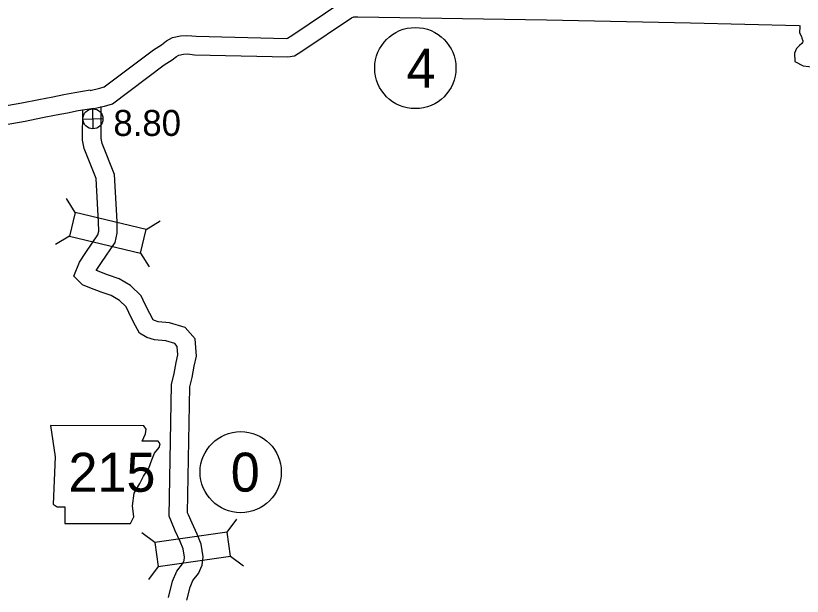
# Model space of a CAD drawing. Extents: x -939622 to -934245, y 1383184 to 1385301.
# Drawn here: x -936279.78 to -936241.42, y 1384589.1 to 1384617.42 of the extents above; entities that cross this region are included whole.
import ezdxf

# ---------------------------------------------------------------- set-up
doc = ezdxf.new("R2010")
doc.units = 0
for name, color, linetype in [('Level 10', 7, 'Continuous'), ('Level 20', 7, 'Continuous'), ('Level 21', 7, 'Continuous'), ('Level 25', 7, 'Continuous'), ('Level 26', 7, 'Continuous'), ('Level 27', 7, 'Continuous')]:
    doc.layers.add(name, color=color, linetype=linetype)

msp = doc.modelspace()

# ---------------------------------------------------------------- linework, layer by layer
at = {"layer": 'Level 10'}
for points in [[(-936276.15, 1384613.776), (-936275.67, 1384613.884), (-936275.462, 1384613.941), (-936273.053, 1384615.76), (-936272.668, 1384616.001), (-936272.43, 1384616.185), (-936272.128, 1384616.349), (-936271.736, 1384616.429), (-936271.431, 1384616.457), (-936271.196, 1384616.44), (-936270.986, 1384616.412), (-936266.575, 1384616.307), (-936266.517, 1384616.317), (-936266.308, 1384616.449), (-936263.819, 1384618.123), (-936263.458, 1384618.259), (-936263.097, 1384618.269), (-936253.875, 1384618.115)], [(-936275.965, 1384612.895), (-936275.452, 1384613.011), (-936275.057, 1384613.119), (-936272.542, 1384615.018), (-936272.152, 1384615.262), (-936271.937, 1384615.429), (-936271.816, 1384615.494), (-936271.604, 1384615.538), (-936271.424, 1384615.554), (-936271.288, 1384615.544), (-936271.055, 1384615.514), (-936266.505, 1384615.405), (-936266.186, 1384615.462), (-936265.817, 1384615.694), (-936263.404, 1384617.318), (-936263.282, 1384617.364), (-936263.092, 1384617.369), (-936253.89, 1384617.215)], [(-936253.892, 1384617.215), (-936246.865, 1384617.066), (-936241.561, 1384616.946)], [(-936241.542, 1384616.947), (-936241.541, 1384616.891), (-936241.554, 1384616.586), (-936241.459, 1384616.403), (-936241.431, 1384616.327), (-936241.393, 1384616.193), (-936241.386, 1384616.163), (-936241.386, 1384616.158), (-936241.394, 1384616.135), (-936241.411, 1384616.111), (-936241.446, 1384616.069), (-936241.556, 1384615.957), (-936241.696, 1384615.817), (-936241.794, 1384615.588), (-936241.787, 1384615.189), (-936241.377, 1384614.975), (-936241.092, 1384614.932), (-936240.323, 1384614.921)], [(-936276.151, 1384613.777), (-936276.89, 1384613.656), (-936277.427, 1384613.552), (-936277.968, 1384613.442), (-936278.644, 1384613.321), (-936279.484, 1384613.149), (-936280.509, 1384612.969), (-936281.241, 1384612.82), (-936281.782, 1384612.709), (-936282.065, 1384612.675), (-936282.383, 1384612.651), (-936282.954, 1384612.642), (-936284.794, 1384612.656), (-936285.341, 1384612.712), (-936285.89, 1384612.725), (-936286.318, 1384612.704), (-936287.283, 1384612.662)], [(-936275.965, 1384612.895), (-936276.732, 1384612.77), (-936277.252, 1384612.669), (-936277.799, 1384612.558), (-936278.475, 1384612.437), (-936279.315, 1384612.264), (-936280.341, 1384612.085), (-936281.061, 1384611.938), (-936281.638, 1384611.82), (-936281.977, 1384611.779), (-936282.342, 1384611.751), (-936282.95, 1384611.742), (-936284.844, 1384611.756), (-936285.398, 1384611.813), (-936285.879, 1384611.825), (-936286.277, 1384611.805), (-936287.378, 1384611.757)], [(-936272.323, 1384589.042), (-936272.135, 1384589.829), (-936271.922, 1384590.325), (-936271.643, 1384590.678), (-936271.565, 1384590.849), (-936271.55, 1384591.003), (-936271.609, 1384591.412), (-936271.751, 1384591.768), (-936271.999, 1384592.288), (-936272.189, 1384592.723), (-936272.302, 1384593.003), (-936272.184, 1384599.433), (-936272.052, 1384599.959), (-936271.951, 1384600.509), (-936271.868, 1384600.874), (-936271.903, 1384601.286), (-936272.023, 1384601.421), (-936272.45, 1384601.555), (-936273.009, 1384601.603), (-936273.38, 1384601.728), (-936273.737, 1384601.925), (-936274.031, 1384602.476), (-936274.27, 1384602.94), (-936274.398, 1384603.221), (-936274.723, 1384603.529), (-936275.12, 1384603.766), (-936275.607, 1384603.939), (-936276.161, 1384604.149), (-936276.527, 1384604.296), (-936276.937, 1384604.72), (-936276.662, 1384605.391), (-936276.355, 1384605.87), (-936275.772, 1384606.731), (-936275.728, 1384606.913), (-936275.738, 1384607.339), (-936275.857, 1384609.476), (-936276.437, 1384610.935), (-936276.518, 1384611.35), (-936276.506, 1384612.807)], [(-936271.428, 1384588.913), (-936271.277, 1384589.544), (-936271.142, 1384589.86), (-936270.868, 1384590.207), (-936270.685, 1384590.613), (-936270.643, 1384591.023), (-936270.734, 1384591.646), (-936270.926, 1384592.128), (-936271.18, 1384592.662), (-936271.359, 1384593.071), (-936271.398, 1384593.169), (-936271.286, 1384599.314), (-936271.172, 1384599.768), (-936271.069, 1384600.328), (-936270.959, 1384600.811), (-936271.032, 1384601.659), (-936271.515, 1384602.205), (-936272.275, 1384602.443), (-936272.824, 1384602.49), (-936273.016, 1384602.555), (-936273.068, 1384602.583), (-936273.234, 1384602.894), (-936273.46, 1384603.334), (-936273.653, 1384603.753), (-936274.176, 1384604.25), (-936274.734, 1384604.584), (-936275.297, 1384604.784), (-936275.834, 1384604.988), (-936275.848, 1384604.993), (-936275.603, 1384605.374), (-936274.934, 1384606.362), (-936274.826, 1384606.817), (-936274.839, 1384607.375), (-936274.966, 1384609.672), (-936275.569, 1384611.19), (-936275.617, 1384611.434), (-936275.604, 1384612.981)]]:
    msp.add_lwpolyline(points, dxfattribs=at)
at = {"layer": 'Level 20'}
for p, q in [((-936276.881, 1384607.821), (-936277.295, 1384608.496)), ((-936273.414, 1384606.994), (-936272.739, 1384607.408)), ((-936277.157, 1384606.666), (-936277.831, 1384606.251)), ((-936273.69, 1384605.838), (-936273.275, 1384605.163)), ((-936269.472, 1384592.229), (-936268.998, 1384592.864)), ((-936272.999, 1384591.719), (-936273.634, 1384592.193)), ((-936269.302, 1384591.054), (-936268.667, 1384590.58)), ((-936272.829, 1384590.543), (-936273.303, 1384589.909))]:
    msp.add_line(p, q, dxfattribs=at)
for points in [[(-936277.157, 1384606.666), (-936273.69, 1384605.838), (-936273.414, 1384606.994), (-936276.881, 1384607.821)], [(-936272.829, 1384590.543), (-936269.302, 1384591.054), (-936269.472, 1384592.229), (-936272.999, 1384591.719)]]:
    msp.add_lwpolyline(points, close=True, dxfattribs=at)
at = {"layer": 'Level 21'}
msp.add_lwpolyline([(-936278.087, 1384597.421), (-936277.858, 1384595.898), (-936277.96, 1384593.589), (-936277.757, 1384593.462), (-936277.376, 1384593.462), (-936277.376, 1384592.65), (-936274.179, 1384592.65), (-936274.026, 1384592.98), (-936274.077, 1384593.513), (-936274.001, 1384594.122), (-936273.722, 1384594.604), (-936273.544, 1384594.959), (-936273.291, 1384595.34), (-936273.138, 1384595.746), (-936273.011, 1384596.076), (-936272.783, 1384596.355), (-936272.732, 1384596.532), (-936272.834, 1384596.659), (-936273.62, 1384596.659), (-936273.443, 1384597.015), (-936273.417, 1384597.243), (-936273.523, 1384597.418)], close=True, dxfattribs=at)
at = {"layer": 'Level 26'}
for p, q in [((-936276.002, 1384611.897), (-936276.024, 1384612.874)), ((-936276.501, 1384612.374), (-936275.525, 1384612.397))]:
    msp.add_line(p, q, dxfattribs=at)
msp.add_circle((-936276.013, 1384612.386), 0.488, dxfattribs=at)
at = {"layer": 'Level 27'}
for centre in [(-936260.289, 1384614.863), (-936268.806, 1384595.153)]:
    msp.add_circle(centre, 1.98, dxfattribs=at)

# ---------------------------------------------------------------- texts
at = {"layer": 'Level 21'}
msp.add_text('215', height=1.9008, dxfattribs=at).set_placement((-936277.205, 1384594.196))
at = {"layer": 'Level 25'}
msp.add_text('8.80', height=1.2672, dxfattribs=at).set_placement((-936275.016, 1384611.552))
at = {"layer": 'Level 27'}
for s, p in [('4', (-936260.714, 1384613.912)), ('0', (-936269.291, 1384594.202))]:
    msp.add_text(s, height=1.901, dxfattribs=at).set_placement(p)

doc.saveas('drawing.dxf')
